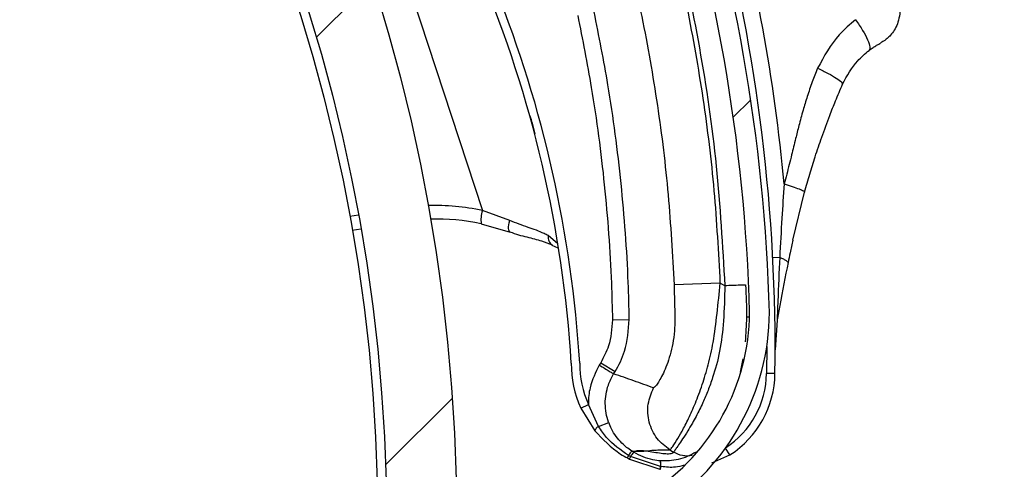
# Model space of a CAD drawing. Header units: inches. Extents: x 170 to 284, y 215 to 248.
# Tile 862 of 1056: x 235.944 to 236.064, y 224.8307 to 224.8855. Entities that reach past the tile are written whole.
import ezdxf

# ---------------------------------------------------------------- set-up
doc = ezdxf.new("R2010")
doc.units = ezdxf.units.IN
doc.header["$LTSCALE"] = 0.25
doc.header["$MEASUREMENT"] = 0
doc.layers.add('RH TOP OF HOOD', color=7, linetype='Continuous')
pattern_1 = [(45, (225.4196035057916, 218.4993357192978), (-0.03026527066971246, 0.03026527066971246), [])]

msp = doc.modelspace()

# ---------------------------------------------------------------- hatches: boundary and pattern name
at = {"layer": 'RH TOP OF HOOD'}
h = msp.add_hatch(dxfattribs=at)
h.set_pattern_fill('ANSI31', color=256, scale=0.34241245, angle=2.8e-322, style=0)
h.set_pattern_definition([(45, (225.4529552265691, 218.4993357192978), (-0.03026527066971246, 0.03026527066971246), [])])
edge = h.paths.add_edge_path(flags=0)
edge.add_arc((235.7395956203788, 224.3915581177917), 0.021400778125, 89.9999999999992, 390.52248781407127, ccw=False)
edge.add_line((235.7395956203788, 224.4129588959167), (235.8123582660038, 224.4129588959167))
edge.add_arc((235.8123582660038, 224.8238538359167), 0.4108949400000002, 270, 450.0000000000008)
edge.add_line((235.8123582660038, 225.2347487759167), (235.3287006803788, 225.2347487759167))
edge.add_arc((235.3287006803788, 225.2390289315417), 0.004280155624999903, 180.0000000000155, 269.9999999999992, ccw=False)
edge.add_line((235.3244205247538, 225.2390289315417), (235.3244205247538, 225.2818304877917))
edge.add_arc((235.3287006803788, 225.2818304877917), 0.004280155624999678, 360, 540, ccw=False)
edge.add_line((235.3329808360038, 225.2818304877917), (235.3329808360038, 225.2390289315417))
edge.add_line((235.3329808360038, 225.2390289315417), (235.3297484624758, 225.2390289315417))
edge.add_line((235.3297484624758, 225.2390289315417), (235.3297484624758, 225.2818304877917))
edge.add_arc((235.3287006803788, 225.2818304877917), 0.001047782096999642, 360, 540.0000000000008)
edge.add_line((235.3276528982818, 225.2818304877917), (235.3276528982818, 225.2390289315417))
edge.add_arc((235.3287006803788, 225.2390289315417), 0.001047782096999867, 180, 270)
edge.add_line((235.3287006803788, 225.2379811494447), (235.8123582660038, 225.2379811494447))
edge.add_arc((235.8123582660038, 224.8238538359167), 0.4141273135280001, 269.9999999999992, 450, ccw=False)
edge.add_line((235.8123582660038, 224.4097265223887), (235.7395956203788, 224.4097265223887))
edge.add_arc((235.7395956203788, 224.3915581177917), 0.018168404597, 450.0000000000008, 750.5224878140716)
edge.add_arc((235.754343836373, 224.4002532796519), 0.001047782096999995, 390.5224878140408, 495.0000000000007)
edge.add_line((235.753602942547, 224.4009941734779), (235.7449077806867, 224.3922990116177))
edge.add_line((235.7449077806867, 224.3922990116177), (235.7426221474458, 224.3945846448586))
edge.add_line((235.7426221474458, 224.3945846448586), (235.751317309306, 224.4032798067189))
edge.add_arc((235.754343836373, 224.4002532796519), 0.004280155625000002, 390.522487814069, 495.0000000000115, ccw=False)
h = msp.add_hatch(dxfattribs=at)
h.set_pattern_fill('ANSI31', color=256, scale=0.34241245, style=0)
h.set_pattern_definition(pattern_1)
edge = h.paths.add_edge_path(flags=0)
edge.add_line((235.7790065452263, 225.2304686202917), (235.4365940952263, 225.2304686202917))
edge.add_line((235.4365940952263, 225.2304686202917), (235.4365940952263, 225.2347487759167))
edge.add_line((235.4365940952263, 225.2347487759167), (235.7790065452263, 225.2347487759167))
edge.add_arc((235.7790065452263, 224.8238538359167), 0.4108949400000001, 269.9999999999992, 450, ccw=False)
edge.add_line((235.7790065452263, 224.4129588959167), (235.7062438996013, 224.4129588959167))
edge.add_line((235.7062438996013, 224.4129588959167), (235.7062438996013, 224.4172390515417))
edge.add_line((235.7062438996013, 224.4172390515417), (235.7790065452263, 224.4172390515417))
edge.add_arc((235.7790065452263, 224.8238538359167), 0.406614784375, 270, 450.0000000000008)
h = msp.add_hatch(dxfattribs=at)
h.set_pattern_fill('ANSI32', color=256, scale=0.34241245, angle=2.8e-322, style=0)
h.set_pattern_definition([(45, (225.4196035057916, 218.4993357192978), (-0.09079581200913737, 0.09079581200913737), []), (45, (225.4801340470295, 218.4993357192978), (-0.09079581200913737, 0.09079581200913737), [])])
edge = h.paths.add_edge_path(flags=0)
edge.add_arc((235.7790065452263, 224.8238538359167), 0.2182879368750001, 180, 540, ccw=False)
edge = h.paths.add_edge_path(flags=0)
edge.add_arc((235.7790065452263, 224.8238538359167), 0.2097276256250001, 180, 540, ccw=False)
h = msp.add_hatch(dxfattribs=at)
h.set_pattern_fill('ANSI31', color=256, scale=0.34241245, angle=2.8e-322, style=0)
h.set_pattern_definition(pattern_1)
edge = h.paths.add_edge_path(flags=0)
edge.add_arc((235.9673115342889, 224.9880571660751), 0.001712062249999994, 288.1322229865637, 310.3426432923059)
edge.add_line((235.9684198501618, 224.9867522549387), (235.9699825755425, 224.9849123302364))
edge.add_arc((235.9673115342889, 224.9880571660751), 0.004126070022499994, 288.1322229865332, 310.3426432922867, ccw=False)
edge.add_arc((235.9645409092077, 224.9965177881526), 0.01302879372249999, 239.6083903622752, 288.1322229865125, ccw=False)
edge.add_arc((235.9675956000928, 225.0008329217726), 0.01830194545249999, 198.1322229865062, 238.19359599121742, ccw=False)
edge.add_arc((235.9613802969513, 224.9987975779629), 0.01176186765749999, 130.2730806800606, 198.1322229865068, ccw=False)
edge.add_arc((235.9645728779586, 224.9964201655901), 0.01566536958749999, 433.3892910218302, 493.5630227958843, ccw=False)
edge.add_arc((235.9621196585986, 224.9870775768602), 0.02532140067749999, 410.98647118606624, 434.1131563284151, ccw=False)
edge.add_arc((235.9678823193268, 224.9956663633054), 0.01504902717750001, 370.2879413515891, 407.4468726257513, ccw=False)
edge.add_arc((235.9556543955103, 224.9930672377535), 0.02754708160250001, 291.4407261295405, 371.0647967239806, ccw=False)
edge.add_arc((235.9699774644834, 224.9597815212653), 0.008748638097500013, 479.0908419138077, 626.0736552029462)
edge.add_arc((235.9705089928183, 224.8943440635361), 0.05672062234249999, 377.70285871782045, 451.14212272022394, ccw=False)
edge.add_arc((235.8204128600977, 224.8439305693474), 0.2150521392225, 361.5582505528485, 378.3382766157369, ccw=False)
edge.add_arc((236.00653812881, 224.8500071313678), 0.02884824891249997, 303.2910664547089, 359.5459797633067, ccw=False)
edge.add_arc((236.0399792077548, 224.8035616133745), 0.0284373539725, 488.2528168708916, 541.8512905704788)
edge.add_arc((236.0264763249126, 224.8035355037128), 0.01494630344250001, 183.423663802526, 238.6794151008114)
edge.add_arc((236.0291656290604, 224.8063257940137), 0.0187470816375, 236.0900975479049, 269.5718389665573)
edge.add_arc((236.0285530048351, 224.8010448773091), 0.0134739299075, 272.0097804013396, 310.4058687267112)
edge.add_arc((236.03317810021, 224.795173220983), 0.006011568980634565, 313.1147555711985, 333.8497966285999)
edge.add_arc((236.0216122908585, 224.7990241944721), 0.01816498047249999, 339.0314830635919, 378.1322229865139)
edge.add_arc((236.0284784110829, 224.8012726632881), 0.01094007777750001, 378.1322229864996, 468.1322229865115)
edge.add_arc((236.0256545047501, 224.8098959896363), 0.001866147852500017, 468.1322229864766, 483.774469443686)
edge.add_line((236.0246170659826, 224.8114471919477), (236.0232750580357, 224.813453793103))
edge.add_arc((236.0256545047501, 224.8098959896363), 0.004280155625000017, 468.13222298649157, 483.7744694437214, ccw=False)
edge.add_arc((236.0284784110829, 224.8012726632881), 0.01335408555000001, 378.1322229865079, 468.13222298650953, ccw=False)
edge.add_arc((236.0216122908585, 224.7990241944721), 0.020578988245, 338.7435812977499, 378.13222298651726, ccw=False)
edge.add_arc((236.03317810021, 224.795173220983), 0.008425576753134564, 312.7098901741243, 334.631933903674, ccw=False)
edge.add_arc((236.0285530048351, 224.8010448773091), 0.01588793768, 271.82252524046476, 310.60280367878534, ccw=False)
edge.add_arc((236.0291656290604, 224.8063257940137), 0.02116108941, 236.2367537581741, 269.7093947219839, ccw=False)
edge.add_arc((236.0264763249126, 224.8035355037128), 0.01736031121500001, 183.3124711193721, 238.498076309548, ccw=False)
edge.add_arc((236.0399792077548, 224.8035616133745), 0.030851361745, 128.0503802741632, 181.9117605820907, ccw=False)
edge.add_arc((236.00653812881, 224.8500071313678), 0.02643424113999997, 303.0739325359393, 359.4558360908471)
edge.add_arc((235.8204128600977, 224.8439305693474), 0.21263813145, 361.5698914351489, 378.3419125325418)
edge.add_arc((235.9705089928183, 224.8943440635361), 0.05430661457, 377.6888496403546, 451.2467578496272)
edge.add_arc((235.9699774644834, 224.9597815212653), 0.01116264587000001, 118.193261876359, 266.66131017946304, ccw=False)
edge.add_arc((235.9556543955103, 224.9930672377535), 0.02513307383, 291.1036231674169, 371.1028807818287)
edge.add_arc((235.9678823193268, 224.9956663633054), 0.01263501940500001, 370.2152702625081, 407.1149197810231)
edge.add_arc((235.9621196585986, 224.9870775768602), 0.022907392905, 411.1765293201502, 434.1519381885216)
edge.add_arc((235.9645728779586, 224.9964201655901), 0.01325136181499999, 433.3244634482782, 493.8674727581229)
edge.add_arc((235.9613802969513, 224.9987975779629), 0.009347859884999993, 489.8547471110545, 558.132222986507)
edge.add_arc((235.9675956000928, 225.0008329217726), 0.01588793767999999, 198.1322229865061, 238.0844018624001)
edge.add_arc((235.9645409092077, 224.9965177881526), 0.01061478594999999, 239.7667243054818, 288.1322229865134)

# ---------------------------------------------------------------- linework, layer by layer
for p, q in [((235.9800409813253, 224.924373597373), (236.0004006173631, 224.8622016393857)), ((236.0382293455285, 224.8585941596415), (236.0396619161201, 224.864457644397)), ((236.0037381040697, 224.8609761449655), (236.0004006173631, 224.8622016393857)), ((235.9853020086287, 224.8616408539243), (235.9842463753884, 224.8614650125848)), ((236.0002561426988, 224.8605967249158), (236.0037889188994, 224.8595782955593)), ((235.9845422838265, 224.8598128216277), (235.9855978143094, 224.8599886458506)), ((236.0095894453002, 224.8581541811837), (236.0084214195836, 224.8591451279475)), ((236.0096503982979, 224.857613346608), (236.0089128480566, 224.8579586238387)), ((236.036634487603, 224.8564984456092), (236.0357876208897, 224.8564544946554)), ((236.0293973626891, 224.8533709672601), (236.0237550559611, 224.8531522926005)), ((236.0299417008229, 224.8530353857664), (236.0293973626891, 224.8533709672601)), ((236.016252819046, 224.8489058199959), (236.0183057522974, 224.8489439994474)), ((236.0329605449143, 224.8492165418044), (236.0326171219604, 224.8492101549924)), ((236.0363108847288, 224.8488527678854), (236.0360780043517, 224.8452104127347)), ((236.0350504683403, 224.8456176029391), (236.0350311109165, 224.8423485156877)), ((236.0148179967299, 224.8436588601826), (236.0146475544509, 224.8433823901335)), ((236.0148179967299, 224.8436588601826), (236.0165658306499, 224.8425813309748)), ((236.0318551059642, 224.842527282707), (236.0321616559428, 224.8441415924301)), ((236.0163953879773, 224.8423048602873), (236.0165658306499, 224.8425813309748)), ((236.0360582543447, 224.8423346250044), (236.0350311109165, 224.8423485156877)), ((236.0123929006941, 224.8381339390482), (236.0133283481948, 224.838558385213)), ((236.0123929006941, 224.8381339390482), (236.0140855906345, 224.8353768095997)), ((236.0145502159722, 224.835894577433), (236.0133283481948, 224.838558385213)), ((236.0145502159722, 224.835894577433), (236.0158023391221, 224.8363563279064)), ((236.0186172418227, 224.832903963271), (236.0196058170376, 224.8328777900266)), ((236.0232421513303, 224.8330339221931), (236.0237007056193, 224.8327512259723)), ((236.0305748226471, 224.8324280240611), (236.0300329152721, 224.8332674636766)), ((236.0184664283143, 224.8322201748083), (236.0182215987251, 224.8323563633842)), ((236.0183361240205, 224.8319160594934), (236.0220446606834, 224.8306854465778)), ((236.0221269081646, 224.8310151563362), (236.0184664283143, 224.8322201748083)), ((236.02210095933, 224.8316978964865), (236.0221001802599, 224.8316979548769)), ((236.0283722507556, 224.8314441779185), (236.0305748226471, 224.8324280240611)), ((236.0220446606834, 224.8306854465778), (236.0220456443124, 224.8306852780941)), ((236.0220456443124, 224.8306852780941), (236.0221142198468, 224.8306737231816)), ((236.0221142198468, 224.8306737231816), (236.0221152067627, 224.8306735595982)), ((236.022127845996, 224.831015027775), (236.0221269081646, 224.8310151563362)), ((236.0221961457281, 224.8310060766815), (236.022127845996, 224.831015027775)), ((236.0221972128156, 224.8310059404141), (236.0221961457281, 224.8310060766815))]:
    msp.add_line(p, q, dxfattribs=at)
at = {"layer": 'RH TOP OF HOOD', "flags": 128}
msp.add_lwpolyline([(236.0037889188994, 224.8595782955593), (236.0037125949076, 224.8596312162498), (236.0036544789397, 224.859726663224), (236.003616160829, 224.8598620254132), (236.0035986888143, 224.860033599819), (236.0036025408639, 224.8602366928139), (236.0036276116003, 224.8604657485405), (236.0036732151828, 224.8607145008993), (236.0037381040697, 224.8609761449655)], dxfattribs=at)
at = {"layer": 'RH TOP OF HOOD'}
for radius in [0.218287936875, 0.2097276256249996, 0.20865758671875]:
    msp.add_circle((235.7790065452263, 224.8238538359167), radius, dxfattribs=at)
for centre, radius, start, end in [((235.7790065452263, 224.8238538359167), 0.4141273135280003, 269.9999999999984, 90), ((235.7790065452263, 224.8238538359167), 0.4108949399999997, 269.9999999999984, 90), ((235.7790065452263, 224.8238538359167), 0.406614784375, 269.9999999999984, 90), ((235.8659745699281, 224.834742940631), 0.1455252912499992, 3.486647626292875, 42.00277325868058), ((235.8659745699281, 224.834742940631), 0.1465525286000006, 3.472841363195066, 40.15079801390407), ((235.8204128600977, 224.8439305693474), 0.2150521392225, 1.558250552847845, 18.3382766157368), ((235.8204128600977, 224.8439305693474), 0.2126381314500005, 1.569891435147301, 18.34191253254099), ((235.8200157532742, 224.8452562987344), 0.2180957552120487, 5.31144618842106, 15.38515762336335), ((235.8200157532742, 224.8452562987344), 0.2160622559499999, 359.2252016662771, 14.69152912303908), ((235.9946197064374, 224.835075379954), 0.0277354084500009, 77.96959621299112, 91.70941126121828), ((236.0038449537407, 224.8610826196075), 0.003621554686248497, 162.0016995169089, 187.7104792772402), ((235.9948320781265, 224.8351449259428), 0.02602334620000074, 77.96959621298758, 91.64856388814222), ((236.0095267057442, 224.8589503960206), 0.001122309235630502, 170.0080363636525, 238.079057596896), ((236.00653812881, 224.8500071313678), 0.02643424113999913, 303.0739325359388, 359.4558360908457), ((236.00653812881, 224.8500071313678), 0.02884824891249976, 303.2910664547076, 359.5459797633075), ((236.0242419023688, 224.8435102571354), 0.01301167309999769, 179.6347811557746, 204.4055040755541), ((236.0242419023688, 224.8435102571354), 0.01198443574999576, 179.4733204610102, 204.4055040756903), ((236.0240749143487, 224.8424966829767), 0.01095719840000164, 302.8446083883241, 359.2252016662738), ((236.0240749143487, 224.8424966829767), 0.01198443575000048, 302.8446083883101, 359.2252016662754), ((236.0152916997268, 224.8347618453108), 0.001353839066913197, 123.2086627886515, 152.9841243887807), ((236.0198876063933, 224.8312694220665), 0.002253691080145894, 353.5219880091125, 10.96136857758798), ((236.0198905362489, 224.8312689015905), 0.002251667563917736, 353.526178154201, 10.98331876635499), ((236.0205304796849, 224.8312382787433), 0.001611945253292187, 339.9427056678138, 352.0436808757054), ((236.0205295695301, 224.8312383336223), 0.001613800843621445, 339.9583157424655, 352.0463124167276), ((236.0206417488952, 224.8312129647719), 0.001568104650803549, 339.8864896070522, 352.4185696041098), ((236.0206466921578, 224.8312121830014), 0.001564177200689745, 339.8579172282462, 352.423274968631)]:
    msp.add_arc(centre, radius, start, end, dxfattribs=at)
for points, knots in [([(236.0199037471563, 224.9097546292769), (236.0212898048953, 224.9052046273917), (236.0240691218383, 224.8960809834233), (236.0269925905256, 224.8819817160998), (236.0291111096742, 224.8676181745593), (236.0296643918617, 224.8579041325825), (236.0299417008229, 224.8530353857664)], [0, 0, 0, 0, 0.2468628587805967, 0.4950083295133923, 0.7468945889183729, 1, 1, 1, 1]), ([(236.0293973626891, 224.8533709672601), (236.0291933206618, 224.8571240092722), (236.0287846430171, 224.864641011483), (236.0274062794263, 224.8758494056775), (236.0254572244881, 224.8869780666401), (236.0230042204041, 224.8977166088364), (236.0209336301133, 224.9046650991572), (236.0199395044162, 224.9080011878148)], [0, 0, 0, 0, 0.2027568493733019, 0.4061035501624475, 0.608860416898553, 0.8122072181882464, 0.9999999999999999, 0.9999999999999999, 0.9999999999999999, 0.9999999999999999]), ([(236.0145520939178, 224.9063102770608), (236.0145521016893, 224.9063102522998), (236.01556624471, 224.9030790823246), (236.0175092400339, 224.8963004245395), (236.0199261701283, 224.8858609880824), (236.0218145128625, 224.8750349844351), (236.0231583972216, 224.8641240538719), (236.0235561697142, 224.8568095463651), (236.0237550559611, 224.8531522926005)], [0, 0, 0, 0, 1.439079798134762e-06, 0.187792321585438, 0.390843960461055, 0.593895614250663, 0.7969478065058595, 1, 1, 1, 1]), ([(236.0511538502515, 224.8873053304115), (236.0511833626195, 224.8872030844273), (236.0513160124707, 224.8867435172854), (236.0512461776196, 224.88592068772), (236.0510138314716, 224.8849662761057), (236.0506269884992, 224.8841929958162), (236.0501870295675, 224.8836011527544), (236.0497561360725, 224.8831752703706), (236.049389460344, 224.8828916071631), (236.0491279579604, 224.8827232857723), (236.0489801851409, 224.8826390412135), (236.0489218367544, 224.8826073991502), (236.0489087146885, 224.8826003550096), (236.0489011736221, 224.8825963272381), (236.0488986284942, 224.8825949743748), (236.0488973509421, 224.8825942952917)], [0, 0, 0, 0, 0.05652103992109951, 0.2540462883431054, 0.4273552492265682, 0.5794983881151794, 0.7104459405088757, 0.8185506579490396, 0.9012506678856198, 0.9564155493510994, 0.985042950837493, 0.9903528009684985, 0.993469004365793, 0.9967217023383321, 1, 1, 1, 1]), ([(236.0120152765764, 224.885980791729), (236.0125955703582, 224.8830528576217), (236.013951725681, 224.8762102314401), (236.0153693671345, 224.8653137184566), (236.0160755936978, 224.8558619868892), (236.0162152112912, 224.8503819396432), (236.016252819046, 224.8489058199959)], [0, 0, 0, 0, 0.2395900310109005, 0.5599255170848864, 0.8814604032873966, 0.9999999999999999, 0.9999999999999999, 0.9999999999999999, 0.9999999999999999]), ([(236.0183057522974, 224.8489439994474), (236.018267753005, 224.850435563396), (236.0181270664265, 224.8559578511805), (236.0174146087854, 224.8655084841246), (236.0159834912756, 224.8765192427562), (236.0146102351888, 224.8834482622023), (236.0140238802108, 224.8864068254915)], [0, 0, 0, 0, 0.118539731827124, 0.4388752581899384, 0.7604101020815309, 1, 1, 1, 1]), ([(236.045883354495, 224.8854554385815), (236.045186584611, 224.8848734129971), (236.0432477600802, 224.883253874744), (236.0420344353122, 224.8809862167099), (236.041257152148, 224.8795335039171)], [0, 0, 0, 0, 0.3593774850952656, 1, 1, 1, 1]), ([(236.0475282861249, 224.8817199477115), (236.0477015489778, 224.8818461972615), (236.0478950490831, 224.8819871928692), (236.0482477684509, 224.8822203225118), (236.04857655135, 224.8824196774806), (236.0488438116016, 224.8825658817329), (236.0488699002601, 224.8825796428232), (236.04888149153, 224.8825857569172)], [0, 0, 0, 0, 0.211158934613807, 0.2358224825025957, 0.5027141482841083, 0.779054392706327, 1, 1, 1, 1]), ([(236.0442961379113, 224.8776043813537), (236.0448419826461, 224.8786156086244), (236.0456967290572, 224.8801991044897), (236.0470420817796, 224.8813162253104), (236.0475282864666, 224.8817199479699)], [0, 0, 0, 0, 0.6386043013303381, 1, 1, 1, 1]), ([(236.041257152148, 224.8795335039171), (236.0410319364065, 224.8789842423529), (236.0405680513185, 224.8778529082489), (236.0399887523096, 224.8761388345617), (236.0394548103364, 224.8743604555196), (236.0389921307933, 224.8726492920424), (236.038536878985, 224.8708367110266), (236.0380530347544, 224.8688566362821), (236.0375935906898, 224.8670143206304), (236.0372796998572, 224.8658376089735), (236.0371750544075, 224.8654453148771)], [0, 0, 0, 0, 0.121647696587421, 0.2505622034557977, 0.3699476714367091, 0.5011532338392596, 0.6125555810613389, 0.7514486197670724, 0.9171375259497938, 1, 1, 1, 1]), ([(236.0396619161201, 224.864457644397), (236.0398681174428, 224.8651853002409), (236.0402788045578, 224.8666345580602), (236.0409768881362, 224.8688552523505), (236.041785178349, 224.8712442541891), (236.0426188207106, 224.873502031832), (236.0434688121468, 224.8756576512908), (236.0440063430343, 224.8769224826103), (236.0442961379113, 224.8776043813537)], [0, 0, 0, 0, 0.1610961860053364, 0.3208521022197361, 0.5001076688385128, 0.7056749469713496, 0.8413228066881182, 1, 1, 1, 1]), ([(236.0061995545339, 224.8737219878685), (236.0062850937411, 224.8734290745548), (236.0064939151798, 224.8727140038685), (236.0066844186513, 224.8719932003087), (236.0067968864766, 224.8715676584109)], [0, 0, 0, 0, 0.4096284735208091, 1, 1, 1, 1]), ([(236.0371750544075, 224.8654453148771), (236.0370800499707, 224.8640553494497), (236.0368760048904, 224.8610700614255), (236.0367186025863, 224.8580906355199), (236.036634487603, 224.8564984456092)], [0, 0, 0, 0, 0.4656051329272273, 1, 1, 1, 1]), ([(236.0371750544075, 224.8654453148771), (236.0375152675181, 224.8653406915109), (236.038215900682, 224.8651252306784), (236.0390391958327, 224.8648252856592), (236.0395836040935, 224.8645820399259), (236.0396363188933, 224.8644983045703), (236.0396619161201, 224.864457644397)], [0, 0, 0, 0, 0.2427897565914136, 0.5000000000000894, 0.7572102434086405, 1, 1, 1, 1]), ([(236.0084214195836, 224.8591451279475), (236.008256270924, 224.859231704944), (236.0075073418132, 224.859624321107), (236.0059808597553, 224.8601321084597), (236.004492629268, 224.860692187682), (236.0037381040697, 224.8609761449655)], [0, 0, 0, 0, 0.1223980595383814, 0.5550603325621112, 1, 1, 1, 1]), ([(236.0089448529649, 224.8579882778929), (236.0085301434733, 224.8581516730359), (236.0076360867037, 224.858503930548), (236.0058487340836, 224.8589448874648), (236.0044208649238, 224.8592969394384), (236.0036563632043, 224.8596371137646), (236.003581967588, 224.8596702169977)], [0, 0, 0, 0, 0.2839420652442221, 0.6121401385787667, 0.9622563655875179, 1, 1, 1, 1]), ([(236.0382301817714, 224.8585980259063), (236.0382301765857, 224.858598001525), (236.03812067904, 224.8580831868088), (236.0379251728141, 224.857177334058), (236.0377332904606, 224.8562630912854), (236.0376526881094, 224.855869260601), (236.037652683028, 224.8558692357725)], [0, 0, 0, 0, 2.704369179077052e-05, 0.5710314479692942, 0.9999729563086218, 1, 1, 1, 1]), ([(236.036634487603, 224.8564984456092), (236.0365553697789, 224.8547206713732), (236.0364420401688, 224.85217415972), (236.0363412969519, 224.8496229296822), (236.0363108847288, 224.8488527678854)], [0, 0, 0, 0, 0.6981213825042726, 1, 1, 1, 1]), ([(236.0376526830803, 224.8558692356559), (236.0373043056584, 224.8541344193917), (236.0368391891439, 224.8518182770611), (236.0364168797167, 224.8494477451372), (236.0363108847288, 224.8488527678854)], [0, 0, 0, 0, 0.7490110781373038, 1, 1, 1, 1]), ([(236.036634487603, 224.8564984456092), (236.0367939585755, 224.8564330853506), (236.0371165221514, 224.8563008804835), (236.0374478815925, 224.8561039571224), (236.0376045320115, 224.8559606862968), (236.0376435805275, 224.855886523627), (236.0376526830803, 224.8558692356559)], [0, 0, 0, 0, 0.2979480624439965, 0.6026626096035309, 0.9073771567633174, 1, 1, 1, 1]), ([(236.0232421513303, 224.8330339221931), (236.0233077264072, 224.8330887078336), (236.0234410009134, 224.8332000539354), (236.0239978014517, 224.8340334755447), (236.0247125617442, 224.835259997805), (236.0255041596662, 224.8367962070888), (236.0263609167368, 224.8387034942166), (236.0271916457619, 224.8409066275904), (236.0279432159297, 224.8433994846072), (236.0286006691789, 224.8463028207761), (236.0290081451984, 224.8496733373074), (236.0292665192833, 224.8521279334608), (236.0293973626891, 224.8533709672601)], [0, 0, 0, 0, 0.1094013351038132, 0.2223468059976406, 0.3151791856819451, 0.4102231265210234, 0.5012749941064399, 0.5946006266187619, 0.683448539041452, 0.7745330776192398, 0.8858211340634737, 1, 1, 1, 1]), ([(236.0299417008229, 224.8530353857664), (236.0299116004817, 224.8515981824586), (236.0298547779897, 224.8488850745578), (236.0294060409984, 224.845064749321), (236.0286338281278, 224.8422739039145), (236.0278979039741, 224.8402412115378), (236.0273532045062, 224.8389649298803), (236.0268587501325, 224.8379312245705), (236.0264285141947, 224.837095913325), (236.0259370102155, 224.8362035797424), (236.0253704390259, 224.835254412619), (236.0245797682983, 224.8340400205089), (236.023875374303, 224.8330097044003), (236.0237554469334, 224.8328322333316), (236.0237007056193, 224.8327512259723)], [0, 0, 0, 0, 0.1307156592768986, 0.2467609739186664, 0.3577928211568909, 0.4170971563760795, 0.4791482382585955, 0.5177152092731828, 0.5590896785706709, 0.6032945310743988, 0.6633484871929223, 0.7353692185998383, 0.879208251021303, 1, 1, 1, 1]), ([(236.0237550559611, 224.8531522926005), (236.0237990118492, 224.851772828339), (236.0238429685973, 224.8503933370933), (236.0238582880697, 224.8490472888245), (236.0238582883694, 224.8490472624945)], [0, 0, 0, 0, 0.99998043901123, 1, 1, 1, 1]), ([(236.032508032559, 224.8531304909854), (236.0324737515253, 224.8531292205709), (236.0324210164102, 224.8531272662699), (236.0321010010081, 224.8531154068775), (236.031769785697, 224.8531031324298), (236.031358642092, 224.8530878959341), (236.03076115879, 224.8530657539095), (236.0302645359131, 224.8530473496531), (236.0299417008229, 224.8530353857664)], [0, 0, 0, 0, 0.2394568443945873, 0.3683606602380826, 0.499999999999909, 0.6316393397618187, 0.7605431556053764, 1, 1, 1, 1]), ([(236.0324599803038, 224.8462106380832), (236.0325301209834, 224.8471993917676), (236.0326906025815, 224.8494616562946), (236.0325737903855, 224.8518090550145), (236.032508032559, 224.8531304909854)], [0, 0, 0, 0, 0.4370636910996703, 1, 1, 1, 1]), ([(236.016252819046, 224.8489058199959), (236.0161781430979, 224.8478110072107), (236.0160516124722, 224.8459559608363), (236.015176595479, 224.844326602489), (236.0148179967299, 224.8436588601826)], [0, 0, 0, 0, 0.590180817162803, 1, 1, 1, 1]), ([(236.0165658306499, 224.8425813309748), (236.0165658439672, 224.8425813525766), (236.0170427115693, 224.8433548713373), (236.0180340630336, 224.8453878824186), (236.0182048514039, 224.8476233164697), (236.0183057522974, 224.8489439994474)], [0, 0, 0, 0, 1.142795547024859e-05, 0.4092118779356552, 1, 1, 1, 1]), ([(236.0238582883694, 224.8490472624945), (236.0238582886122, 224.8490472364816), (236.0238618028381, 224.8486707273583), (236.0238247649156, 224.8471789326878), (236.0233940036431, 224.8447200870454), (236.0225277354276, 224.8424337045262), (236.0216262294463, 224.8408635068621), (236.0213971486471, 224.8406836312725), (236.0212702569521, 224.840583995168)], [0, 0, 0, 0, 4.497367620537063e-06, 0.06509473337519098, 0.261670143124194, 0.4753105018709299, 0.7093656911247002, 0.9999999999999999, 0.9999999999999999, 0.9999999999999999, 0.9999999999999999]), ([(236.0146475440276, 224.8433823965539), (236.014204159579, 224.8424813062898), (236.0134699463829, 224.8409891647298), (236.0133182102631, 224.8392837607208), (236.0133278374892, 224.8385949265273), (236.0133283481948, 224.838558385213)], [0, 0, 0, 0, 0.5907811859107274, 0.9782917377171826, 1, 1, 1, 1]), ([(236.0158023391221, 224.8363563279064), (236.0157946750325, 224.8363773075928), (236.0155244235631, 224.8371170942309), (236.0152487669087, 224.8386804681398), (236.0155852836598, 224.8407232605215), (236.0161323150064, 224.8418779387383), (236.0163954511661, 224.8423049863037), (236.0163954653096, 224.8423050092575)], [0, 0, 0, 0, 0.01087401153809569, 0.3834398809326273, 0.7558119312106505, 0.9999868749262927, 1, 1, 1, 1]), ([(236.0212702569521, 224.840583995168), (236.0204657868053, 224.8408773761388), (236.0188568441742, 224.8414641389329), (236.0172159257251, 224.8420247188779), (236.0163954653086, 224.8423050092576)], [0, 0, 0, 0, 0.4999992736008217, 1, 1, 1, 1]), ([(236.0232421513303, 224.8330339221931), (236.0226930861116, 224.8334600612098), (236.0215524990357, 224.8343452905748), (236.0206140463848, 224.836379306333), (236.0204379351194, 224.8386127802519), (236.0209997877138, 224.8399434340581), (236.0212702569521, 224.840583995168)], [0, 0, 0, 0, 0.2406941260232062, 0.4999999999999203, 0.7593058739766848, 1, 1, 1, 1]), ([(236.0140855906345, 224.8353768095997), (236.0150716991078, 224.8343363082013), (236.0162785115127, 224.8330629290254), (236.0177979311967, 224.8322086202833), (236.0180758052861, 224.8320523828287)], [0, 0, 0, 0, 0.817118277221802, 1, 1, 1, 1]), ([(236.0182212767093, 224.8323565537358), (236.0172592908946, 224.8330182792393), (236.0158285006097, 224.8340024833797), (236.0148656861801, 224.8354276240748), (236.0145502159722, 224.835894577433)], [0, 0, 0, 0, 0.6723457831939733, 1, 1, 1, 1]), ([(236.0186213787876, 224.8329014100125), (236.018621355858, 224.8329014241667), (236.0181795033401, 224.8331741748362), (236.0172076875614, 224.8339437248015), (236.0162871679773, 224.8351782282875), (236.0159089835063, 224.8360971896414), (236.0158023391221, 224.8363563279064)], [0, 0, 0, 0, 1.782673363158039e-05, 0.343520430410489, 0.8148790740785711, 0.9999999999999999, 0.9999999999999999, 0.9999999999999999, 0.9999999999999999]), ([(236.0182215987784, 224.8323563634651), (236.0182356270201, 224.8323775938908), (236.0183198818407, 224.8325051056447), (236.0184513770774, 224.8326987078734), (236.0185774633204, 224.8328724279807), (236.0186039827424, 224.8328934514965), (236.0186172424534, 224.8329039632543)], [0, 0, 0, 0, 0.06242876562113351, 0.3749525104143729, 0.6874762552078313, 1, 1, 1, 1]), ([(236.0188728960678, 224.8327461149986), (236.0188093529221, 224.8327853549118), (236.0187241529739, 224.8328379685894), (236.0186389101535, 224.8328905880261), (236.0186172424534, 224.8329039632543)], [0, 0, 0, 0, 0.7458120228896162, 1, 1, 1, 1]), ([(236.0195122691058, 224.8329355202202), (236.0194154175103, 224.8329307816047), (236.0192206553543, 224.8329212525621), (236.0190006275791, 224.8328623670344), (236.0189154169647, 224.832784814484), (236.0188728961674, 224.8327461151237)], [0, 0, 0, 0, 0.3313600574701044, 0.6663431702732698, 0.9999999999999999, 0.9999999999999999, 0.9999999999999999, 0.9999999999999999]), ([(236.0237007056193, 224.8327512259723), (236.0236115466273, 224.8326802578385), (236.0234243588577, 224.8325312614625), (236.0227920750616, 224.8325283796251), (236.0219666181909, 224.8326242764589), (236.0210781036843, 224.8327691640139), (236.0201935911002, 224.8329078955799), (236.019741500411, 224.8329262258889), (236.0195122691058, 224.8329355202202)], [0, 0, 0, 0, 0.1574760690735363, 0.330618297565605, 0.4911886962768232, 0.6742546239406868, 0.834831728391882, 1, 1, 1, 1]), ([(236.0196058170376, 224.8328777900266), (236.0198242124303, 224.8328880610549), (236.0204265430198, 224.8329163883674), (236.0215069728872, 224.8330496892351), (236.0225842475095, 224.8330399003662), (236.0232421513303, 224.8330339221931)], [0, 0, 0, 0, 0.1812946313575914, 0.5000073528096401, 1, 1, 1, 1]), ([(236.0180758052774, 224.8320523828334), (236.018075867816, 224.8320523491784), (236.018162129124, 224.8320059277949), (236.0182491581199, 224.8319609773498), (236.0183361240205, 224.8319160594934)], [0, 0, 0, 0, 0.0007249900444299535, 1, 1, 1, 1]), ([(236.0184664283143, 224.8322201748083), (236.0184804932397, 224.8322408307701), (236.018565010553, 224.8323649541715), (236.0186977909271, 224.8325525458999), (236.0188272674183, 224.8327192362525), (236.0188574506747, 224.8327373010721), (236.0188725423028, 224.832746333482)], [0, 0, 0, 0, 0.06239373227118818, 0.3749291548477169, 0.6874645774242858, 1, 1, 1, 1]), ([(236.0221001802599, 224.8316979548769), (236.0217946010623, 224.8317328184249), (236.0206654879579, 224.8318616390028), (236.0195775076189, 224.8323107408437), (236.0188725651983, 224.832746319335), (236.0188725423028, 224.832746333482)], [0, 0, 0, 0, 0.2706300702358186, 0.9999763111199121, 1, 1, 1, 1]), ([(236.0264441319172, 224.8327654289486), (236.0257304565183, 224.8324017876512), (236.0243618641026, 224.8317044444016), (236.0228327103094, 224.8317000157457), (236.02210095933, 224.8316978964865)], [0, 0, 0, 0, 0.5214667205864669, 0.9999999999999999, 0.9999999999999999, 0.9999999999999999, 0.9999999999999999]), ([(236.0259706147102, 224.8323682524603), (236.0257811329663, 224.8323359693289), (236.0253870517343, 224.832268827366), (236.0245924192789, 224.8323272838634), (236.0240520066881, 224.8325842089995), (236.0237007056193, 224.8327512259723)], [0, 0, 0, 0, 0.244759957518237, 0.5090480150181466, 1, 1, 1, 1]), ([(236.0250023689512, 224.8311659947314), (236.0246438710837, 224.8310711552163), (236.0237253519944, 224.8308281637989), (236.0227760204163, 224.8309386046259), (236.0221972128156, 224.8310059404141)], [0, 0, 0, 0, 0.3902998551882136, 1, 1, 1, 1])]:
    msp.add_open_spline(points, degree=3, knots=knots, dxfattribs=at)
for points in [[(236.045883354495, 224.8854554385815), (236.0461856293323, 224.8850148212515), (236.0467901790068, 224.8841335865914), (236.047396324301, 224.8829639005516), (236.0477000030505, 224.8820674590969), (236.0475855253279, 224.8818357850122), (236.0475282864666, 224.8817199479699)], [(236.041257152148, 224.8795335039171), (236.0416966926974, 224.8793220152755), (236.042575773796, 224.8788990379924), (236.0435794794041, 224.8783179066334), (236.0442353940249, 224.877845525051), (236.0442758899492, 224.8776847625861), (236.0442961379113, 224.8776043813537)], [(236.0146473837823, 224.8433821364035), (236.0148716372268, 224.8432440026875), (236.0153201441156, 224.8429677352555), (236.0158902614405, 224.8426165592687), (236.0162973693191, 224.8423657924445), (236.0163628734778, 224.8423254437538), (236.0163956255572, 224.8423052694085)], [(236.0180758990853, 224.8320523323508), (236.0180766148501, 224.832056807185), (236.0180780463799, 224.8320657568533), (236.0181070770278, 224.8321287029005), (236.0181532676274, 224.832222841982), (236.0181987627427, 224.8323118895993), (236.0182215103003, 224.832356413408)], [(236.0183361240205, 224.8319160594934), (236.018336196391, 224.8319207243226), (236.0183363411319, 224.831930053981), (236.0183618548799, 224.8319930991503), (236.0184036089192, 224.8320870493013), (236.0184454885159, 224.8321757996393), (236.0184664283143, 224.8322201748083)]]:
    msp.add_open_spline(points, degree=3, dxfattribs=at)

doc.saveas('drawing.dxf')
